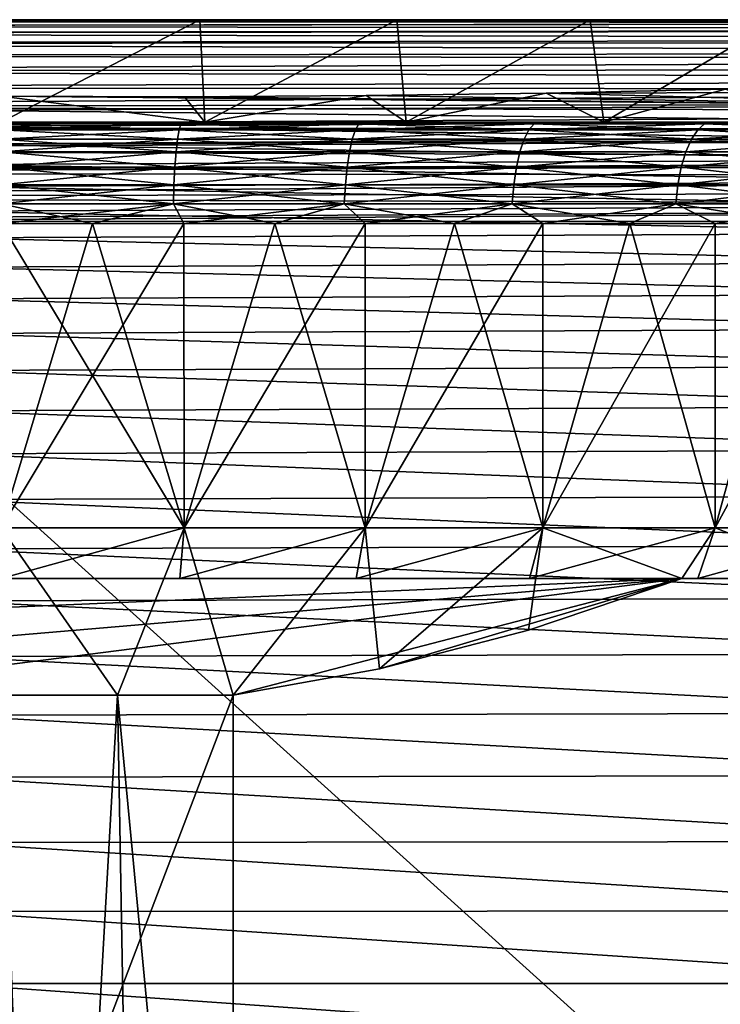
# Model space of a CAD drawing. Header units: metres. Extents: x -105 to 105, y -68 to 103.
# Tile 362 of 416: x 75.09 to 78.55, y 63.24 to 68.09. Entities that reach past the tile are written whole.
import ezdxf

# ---------------------------------------------------------------- set-up
doc = ezdxf.new("R2010")
doc.units = ezdxf.units.M
doc.layers.add('solid_FIT-BATH-150_SW0001_01', color=7, linetype='CONTINUOUS')

msp = doc.modelspace()

# ---------------------------------------------------------------- linework, layer by layer
at = {"layer": 'solid_FIT-BATH-150_SW0001_01'}
for points in [[(70.671501, 68.057892, 15.528041), (70.666397, 68.022217, 15.645208), (85.319717, 68.045807, 15.638653)], [(70.675117, 68.079781, 15.406105), (70.671501, 68.057892, 15.528041), (85.320686, 68.07682, 15.498596)], [(70.671501, 68.057892, 15.528041), (85.320587, 68.074562, 15.51323), (85.320686, 68.07682, 15.498596)], [(70.671501, 68.057892, 15.528041), (85.319717, 68.045807, 15.638653), (85.320587, 68.074562, 15.51323)], [(70.675117, 68.079781, 15.406105), (85.321663, 68.087395, 15.357442), (80.211182, 68.087791, 15.315731)], [(70.675117, 68.079781, 15.406105), (80.211182, 68.087791, 15.315731), (74.879456, 68.087708, 15.285516)], [(70.675117, 68.079781, 15.406105), (85.321175, 68.084572, 15.428606), (85.321663, 68.087395, 15.357442)], [(70.675117, 68.079781, 15.406105), (85.320686, 68.07682, 15.498596), (85.321175, 68.084572, 15.428606)], [(74.726639, 68.089211, 11.141304), (80.064636, 68.089691, 11.141002), (75, 68.089684, 9.846501)], [(74.726639, 68.089211, 11.141304), (80.064636, 68.08902, 12.492951), (80.064636, 68.089691, 11.141002)], [(74.726639, 68.089211, 11.141304), (74.726639, 68.088699, 12.482862), (80.064636, 68.08902, 12.492951)], [(74.726639, 68.088699, 12.482862), (80.064636, 68.088371, 13.878633), (80.064636, 68.08902, 12.492951)], [(74.726639, 68.088699, 12.482862), (74.726639, 68.088181, 13.858213), (80.064636, 68.088371, 13.878633)], [(74.726639, 68.088181, 13.858213), (80.211182, 68.087791, 15.315731), (80.064636, 68.088371, 13.878633)], [(74.726639, 68.088181, 13.858213), (74.879456, 68.087708, 15.285516), (80.211182, 68.087791, 15.315731)], [(80.064636, 68.090332, 9.822761), (75.979385, 68.089821, 9.800943), (75, 68.089684, 9.846501)], [(80.064636, 68.089691, 11.141002), (80.064636, 68.090332, 9.822761), (75, 68.089684, 9.846501)], [(75, 67.585892, 9.846501), (75, 68.089684, 9.846501), (75.979385, 68.089821, 9.800943)], [(76.004105, 67.585892, 9.798572), (75, 67.585892, 9.846501), (75.979385, 68.089821, 9.800943)], [(80.064636, 68.090332, 9.822761), (76.950813, 68.089996, 9.66457), (75.979385, 68.089821, 9.800943)], [(76.004105, 67.585892, 9.798572), (75.979385, 68.089821, 9.800943), (76.950813, 68.089996, 9.66457)], [(76.996437, 67.585892, 9.655801), (76.004105, 67.585892, 9.798572), (76.950813, 68.089996, 9.66457)], [(80.064636, 68.090332, 9.822761), (77.90448, 68.09021, 9.438813), (76.950813, 68.089996, 9.66457)], [(76.996437, 67.585892, 9.655801), (76.950813, 68.089996, 9.66457), (77.90448, 68.09021, 9.438813)], [(77.972084, 67.585892, 9.419199), (76.996437, 67.585892, 9.655801), (77.90448, 68.09021, 9.438813)], [(80.064636, 68.090332, 9.822761), (78.830086, 68.090462, 9.126708), (77.90448, 68.09021, 9.438813)], [(77.972084, 67.585892, 9.419199), (77.90448, 68.09021, 9.438813), (78.830086, 68.090462, 9.126708)], [(78.921547, 67.585892, 9.090539), (77.972084, 67.585892, 9.419199), (78.830086, 68.090462, 9.126708)], [(70.666397, 68.022217, 15.645208), (70.659782, 67.973373, 15.756063), (85.318802, 67.995827, 15.770751)], [(70.666397, 68.022217, 15.645208), (85.31955, 68.038025, 15.663496), (85.319717, 68.045807, 15.638653)], [(70.666397, 68.022217, 15.645208), (85.318802, 67.995827, 15.770751), (85.31955, 68.038025, 15.663496)], [(70.659782, 67.973373, 15.756063), (70.651619, 67.912003, 15.859058), (85.317947, 67.928429, 15.893207)], [(70.659782, 67.973373, 15.756063), (85.318558, 67.978638, 15.806093), (85.318802, 67.995827, 15.770751)], [(70.659782, 67.973373, 15.756063), (85.317947, 67.928429, 15.893207), (85.318558, 67.978638, 15.806093)], [(70.651619, 67.912003, 15.859058), (70.641884, 67.83873, 15.952656), (85.317627, 67.897537, 15.938315)], [(70.651619, 67.912003, 15.859058), (85.317627, 67.897537, 15.938315), (85.317947, 67.928429, 15.893207)], [(70.641884, 67.83873, 15.952656), (85.317169, 67.845161, 16.004456), (85.317627, 67.897537, 15.938315)], [(70.641884, 67.83873, 15.952656), (70.630684, 67.754456, 16.035627), (85.316795, 67.796745, 16.056736)], [(70.641884, 67.83873, 15.952656), (85.316795, 67.796745, 16.056736), (85.317169, 67.845161, 16.004456)], [(70.630684, 67.754456, 16.035627), (85.316467, 67.747307, 16.10321), (85.316795, 67.796745, 16.056736)], [(70.630684, 67.754456, 16.035627), (70.618355, 67.660538, 16.107283), (85.316467, 67.747307, 16.10321)], [(70.618355, 67.660538, 16.107283), (85.316078, 67.678894, 16.158224), (85.316467, 67.747307, 16.10321)], [(75, 67.712929, -11.253498), (80.064636, 67.665581, -11.374228), (74.726639, 67.644562, -11.930836)], [(75, 67.712929, -11.253498), (75.904823, 67.710991, -11.214625), (80.064636, 67.665581, -11.374228)], [(76.004097, 67.585892, -11.205568), (75.904823, 67.710991, -11.214625), (75, 67.712929, -11.253498)], [(75, 67.585892, -11.253498), (76.004097, 67.585892, -11.205568), (75, 67.712929, -11.253498)], [(75.904823, 67.710991, -11.214625), (76.799858, 67.716415, -11.098835), (80.064636, 67.665581, -11.374228)], [(76.004097, 67.585892, -11.205568), (76.799858, 67.716415, -11.098835), (75.904823, 67.710991, -11.214625)], [(76.004097, 67.585892, -11.205568), (76.996429, 67.585892, -11.062799), (76.799858, 67.716415, -11.098835)], [(76.799858, 67.716415, -11.098835), (77.687363, 67.72908, -10.905488), (80.064636, 67.665581, -11.374228)], [(76.996429, 67.585892, -11.062799), (77.687363, 67.72908, -10.905488), (76.799858, 67.716415, -11.098835)], [(76.996429, 67.585892, -11.062799), (77.972069, 67.585892, -10.8262), (77.687363, 67.72908, -10.905488)], [(77.687363, 67.72908, -10.905488), (78.571648, 67.748734, -10.630523), (80.064636, 67.735489, -10.678687)], [(77.972069, 67.585892, -10.8262), (78.571648, 67.748734, -10.630523), (77.687363, 67.72908, -10.905488)], [(77.687363, 67.72908, -10.905488), (80.064636, 67.735489, -10.678687), (80.064636, 67.665581, -11.374228)], [(77.972069, 67.585892, -10.8262), (78.921524, 67.585892, -10.497543), (78.571648, 67.748734, -10.630523)], [(70.618355, 67.660538, 16.107283), (85.315872, 67.636848, 16.187489), (85.316078, 67.678894, 16.158224)], [(80.064636, 67.665581, -11.374228), (80.064636, 67.586723, -12.035882), (74.726639, 67.644562, -11.930836)], [(70.618355, 67.660538, 16.107283), (70.60527, 67.558357, 16.166985), (85.315872, 67.636848, 16.187489)], [(70.60527, 67.558357, 16.166985), (85.315498, 67.547104, 16.240128), (85.315872, 67.636848, 16.187489)], [(80.064636, 67.586723, -12.035882), (74.726639, 67.564873, -12.582396), (74.726639, 67.644562, -11.930836)], [(80.064636, 67.586723, -12.035882), (80.064636, 67.49836, -12.664451), (74.726639, 67.564873, -12.582396)], [(80.064636, 67.49836, -12.664451), (74.726639, 67.475822, -13.200419), (74.726639, 67.564873, -12.582396)], [(75, 67.585892, 8.996502), (75, 67.585892, 9.846501), (76.004105, 67.585892, 9.798572)], [(75.918503, 67.585892, 8.953004), (75, 67.585892, 8.996502), (76.004105, 67.585892, 9.798572)], [(75.918465, 67.585892, -10.360005), (76.004097, 67.585892, -11.205568), (75, 67.585892, -11.253498)], [(75.918465, 67.585892, -10.360005), (75, 67.585892, -11.253498), (75, 67.585892, -10.403499)], [(75.886002, 67.576279, -10.264991), (75.918465, 67.585892, -10.360005), (75, 67.585892, -10.403499)], [(75.886002, 67.576279, -10.264991), (75, 67.585892, -10.403499), (75, 67.576279, -10.305953)], [(75, 67.576279, 8.898956), (75, 67.585892, 8.996502), (75.918503, 67.585892, 8.953004)], [(75.886002, 67.576279, 8.857994), (75, 67.576279, 8.898956), (75.918503, 67.585892, 8.953004)], [(75.877342, 67.547791, -10.171504), (75, 67.576279, -10.305953), (75, 67.547791, -10.212066)], [(75.877342, 67.547791, -10.171504), (75.886002, 67.576279, -10.264991), (75, 67.576279, -10.305953)], [(75.886002, 67.576279, 8.857994), (75, 67.547791, 8.805069), (75, 67.576279, 8.898956)], [(75.877342, 67.547791, 8.764507), (75, 67.547791, 8.805069), (75.886002, 67.576279, 8.857994)], [(75.877342, 67.547791, 8.764507), (75.886002, 67.576279, 8.857994), (76.76445, 67.576279, 8.735456)], [(76.747192, 67.547791, 8.643167), (75.877342, 67.547791, 8.764507), (76.76445, 67.576279, 8.735456)], [(75.877342, 67.547791, -10.171504), (76.747192, 67.547791, -10.050164), (75.886002, 67.576279, -10.264991)], [(76.76445, 67.576279, 8.735456), (75.886002, 67.576279, 8.857994), (75.918503, 67.585892, 8.953004)], [(75.886002, 67.576279, -10.264991), (76.76445, 67.576279, -10.142453), (75.918465, 67.585892, -10.360005)], [(76.747192, 67.547791, -10.050164), (76.76445, 67.576279, -10.142453), (75.886002, 67.576279, -10.264991)], [(75.918465, 67.585892, -10.360005), (76.829643, 67.585892, -10.229212), (76.004097, 67.585892, -11.205568)], [(76.76445, 67.576279, -10.142453), (76.829643, 67.585892, -10.229212), (75.918465, 67.585892, -10.360005)], [(76.829704, 67.585892, 8.822204), (75.918503, 67.585892, 8.953004), (76.004105, 67.585892, 9.798572)], [(76.76445, 67.576279, 8.735456), (75.918503, 67.585892, 8.953004), (76.829704, 67.585892, 8.822204)], [(76.829643, 67.585892, -10.229212), (76.996429, 67.585892, -11.062799), (76.004097, 67.585892, -11.205568)], [(76.829704, 67.585892, 8.822204), (76.004105, 67.585892, 9.798572), (76.996437, 67.585892, 9.655801)], [(76.747192, 67.547791, 8.643167), (76.76445, 67.576279, 8.735456), (77.627838, 67.576279, 8.532389)], [(77.602142, 67.547791, 8.442086), (76.747192, 67.547791, 8.643167), (77.627838, 67.576279, 8.532389)], [(76.747192, 67.547791, -10.050164), (77.602142, 67.547791, -9.849083), (76.76445, 67.576279, -10.142453)], [(77.627838, 67.576279, 8.532389), (76.76445, 67.576279, 8.735456), (76.829704, 67.585892, 8.822204)], [(76.76445, 67.576279, -10.142453), (77.627838, 67.576279, -9.939385), (76.829643, 67.585892, -10.229212)], [(77.602142, 67.547791, -9.849083), (77.627838, 67.576279, -9.939385), (76.76445, 67.576279, -10.142453)], [(76.829643, 67.585892, -10.229212), (77.727715, 67.585892, -10.012066), (76.996429, 67.585892, -11.062799)], [(77.627838, 67.576279, -9.939385), (77.727715, 67.585892, -10.012066), (76.829643, 67.585892, -10.229212)], [(77.727783, 67.585892, 8.605049), (76.829704, 67.585892, 8.822204), (76.996437, 67.585892, 9.655801)], [(77.627838, 67.576279, 8.532389), (76.829704, 67.585892, 8.822204), (77.727783, 67.585892, 8.605049)], [(77.727715, 67.585892, -10.012066), (77.972069, 67.585892, -10.8262), (76.996429, 67.585892, -11.062799)], [(77.727783, 67.585892, 8.605049), (76.996437, 67.585892, 9.655801), (77.972084, 67.585892, 9.419199)], [(77.602142, 67.547791, 8.442086), (77.627838, 67.576279, 8.532389), (78.468803, 67.576279, 8.250525)], [(78.434891, 67.547791, 8.162977), (77.602142, 67.547791, 8.442086), (78.468803, 67.576279, 8.250525)], [(77.602142, 67.547791, -9.849083), (78.434891, 67.547791, -9.569974), (77.627838, 67.576279, -9.939385)], [(78.468803, 67.576279, 8.250525), (77.627838, 67.576279, 8.532389), (77.727783, 67.585892, 8.605049)], [(77.627838, 67.576279, -9.939385), (78.468803, 67.576279, -9.657521), (77.727715, 67.585892, -10.012066)], [(78.434891, 67.547791, -9.569974), (78.468803, 67.576279, -9.657521), (77.627838, 67.576279, -9.939385)], [(77.727715, 67.585892, -10.012066), (78.601089, 67.585892, -9.710246), (77.972069, 67.585892, -10.8262)], [(78.468803, 67.576279, -9.657521), (78.601089, 67.585892, -9.710246), (77.727715, 67.585892, -10.012066)], [(78.601151, 67.585892, 8.303225), (77.727783, 67.585892, 8.605049), (77.972084, 67.585892, 9.419199)], [(78.468803, 67.576279, 8.250525), (77.727783, 67.585892, 8.605049), (78.601151, 67.585892, 8.303225)], [(78.601089, 67.585892, -9.710246), (78.921524, 67.585892, -10.497543), (77.972069, 67.585892, -10.8262)], [(78.601151, 67.585892, 8.303225), (77.972084, 67.585892, 9.419199), (78.921547, 67.585892, 9.090539)], [(78.434891, 67.547791, 8.162977), (78.468803, 67.576279, 8.250525), (79.280182, 67.576279, 7.892267)], [(79.238335, 67.547791, 7.808222), (78.434891, 67.547791, 8.162977), (79.280182, 67.576279, 7.892267)], [(78.434891, 67.547791, -9.569974), (79.238335, 67.547791, -9.215219), (78.468803, 67.576279, -9.657521)], [(79.280182, 67.576279, 7.892267), (78.468803, 67.576279, 8.250525), (78.601151, 67.585892, 8.303225)], [(78.468803, 67.576279, -9.657521), (79.280182, 67.576279, -9.299263), (78.601089, 67.585892, -9.710246)], [(79.238335, 67.547791, -9.215219), (79.280182, 67.576279, -9.299263), (78.468803, 67.576279, -9.657521)], [(70.60527, 67.558357, 16.166985), (70.591782, 67.44931, 16.214102), (85.315498, 67.547104, 16.240128)], [(70.591782, 67.44931, 16.214102), (85.315384, 67.515045, 16.256031), (85.315498, 67.547104, 16.240128)], [(75.869354, 67.501511, -10.085358), (75, 67.547791, -10.212066), (75, 67.501511, -10.12555)], [(75.869354, 67.501511, -10.085358), (75.877342, 67.547791, -10.171504), (75, 67.547791, -10.212066)], [(75.877342, 67.547791, 8.764507), (75, 67.501511, 8.718554), (75, 67.547791, 8.805069)], [(75.869354, 67.501511, 8.678361), (75, 67.501511, 8.718554), (75.877342, 67.547791, 8.764507)], [(75.869354, 67.501511, 8.678361), (75.877342, 67.547791, 8.764507), (76.747192, 67.547791, 8.643167)], [(76.7313, 67.501511, 8.558125), (75.869354, 67.501511, 8.678361), (76.747192, 67.547791, 8.643167)], [(75.869354, 67.501511, -10.085358), (76.7313, 67.501511, -9.965121), (75.877342, 67.547791, -10.171504)], [(76.7313, 67.501511, -9.965121), (76.747192, 67.547791, -10.050164), (75.877342, 67.547791, -10.171504)], [(76.7313, 67.501511, 8.558125), (76.747192, 67.547791, 8.643167), (77.602142, 67.547791, 8.442086)], [(77.578468, 67.501511, 8.358872), (76.7313, 67.501511, 8.558125), (77.602142, 67.547791, 8.442086)], [(76.7313, 67.501511, -9.965121), (77.578468, 67.501511, -9.765869), (76.747192, 67.547791, -10.050164)], [(77.578468, 67.501511, -9.765869), (77.602142, 67.547791, -9.849083), (76.747192, 67.547791, -10.050164)], [(77.578468, 67.501511, 8.358872), (77.602142, 67.547791, 8.442086), (78.434891, 67.547791, 8.162977)], [(78.403641, 67.501511, 8.082303), (77.578468, 67.501511, 8.358872), (78.434891, 67.547791, 8.162977)], [(77.578468, 67.501511, -9.765869), (78.403641, 67.501511, -9.4893), (77.602142, 67.547791, -9.849083)], [(78.403641, 67.501511, -9.4893), (78.434891, 67.547791, -9.569974), (77.602142, 67.547791, -9.849083)], [(78.403641, 67.501511, 8.082303), (78.434891, 67.547791, 8.162977), (79.238335, 67.547791, 7.808222)], [(79.199768, 67.501511, 7.730776), (78.403641, 67.501511, 8.082303), (79.238335, 67.547791, 7.808222)], [(78.403641, 67.501511, -9.4893), (79.199768, 67.501511, -9.137774), (78.434891, 67.547791, -9.569974)], [(79.199768, 67.501511, -9.137774), (79.238335, 67.547791, -9.215219), (78.434891, 67.547791, -9.569974)], [(70.591782, 67.44931, 16.214102), (85.315063, 67.404747, 16.300436), (85.315384, 67.515045, 16.256031)], [(80.064636, 67.49836, -12.664451), (80.064636, 67.399933, -13.260745), (74.726639, 67.475822, -13.200419)], [(80.064636, 67.399933, -13.260745), (74.726639, 67.376854, -13.785782), (74.726639, 67.475822, -13.200419)], [(75.862366, 67.439232, -10.009868), (75, 67.501511, -10.12555), (75, 67.439232, -10.049737)], [(75.862366, 67.439232, -10.009868), (75.869354, 67.501511, -10.085358), (75, 67.501511, -10.12555)], [(75.869354, 67.501511, 8.678361), (75, 67.439232, 8.64274), (75, 67.501511, 8.718554)], [(75.862366, 67.439232, 8.602871), (75, 67.439232, 8.64274), (75.869354, 67.501511, 8.678361)], [(75.862366, 67.439232, 8.602871), (75.869354, 67.501511, 8.678361), (76.7313, 67.501511, 8.558125)], [(76.717369, 67.439232, 8.483603), (75.862366, 67.439232, 8.602871), (76.7313, 67.501511, 8.558125)], [(75.862366, 67.439232, -10.009868), (76.717369, 67.439232, -9.890599), (75.869354, 67.501511, -10.085358)], [(76.717369, 67.439232, -9.890599), (76.7313, 67.501511, -9.965121), (75.869354, 67.501511, -10.085358)], [(76.717369, 67.439232, 8.483603), (76.7313, 67.501511, 8.558125), (77.578468, 67.501511, 8.358872)], [(77.557716, 67.439232, 8.285954), (76.717369, 67.439232, 8.483603), (77.578468, 67.501511, 8.358872)], [(76.717369, 67.439232, -9.890599), (77.557716, 67.439232, -9.69295), (76.7313, 67.501511, -9.965121)], [(77.557716, 67.439232, -9.69295), (77.578468, 67.501511, -9.765869), (76.7313, 67.501511, -9.965121)], [(77.557716, 67.439232, 8.285954), (77.578468, 67.501511, 8.358872), (78.403641, 67.501511, 8.082303)], [(78.376251, 67.439232, 8.011609), (77.557716, 67.439232, 8.285954), (78.403641, 67.501511, 8.082303)], [(77.557716, 67.439232, -9.69295), (78.376251, 67.439232, -9.418606), (77.578468, 67.501511, -9.765869)], [(78.376251, 67.439232, -9.418606), (78.403641, 67.501511, -9.4893), (77.578468, 67.501511, -9.765869)], [(78.376251, 67.439232, 8.011609), (78.403641, 67.501511, 8.082303), (79.199768, 67.501511, 7.730776)], [(79.165977, 67.439232, 7.662911), (78.376251, 67.439232, 8.011609), (79.199768, 67.501511, 7.730776)], [(78.376251, 67.439232, -9.418606), (79.165977, 67.439232, -9.069908), (78.403641, 67.501511, -9.4893)], [(79.165977, 67.439232, -9.069908), (79.199768, 67.501511, -9.137774), (78.403641, 67.501511, -9.4893)], [(70.591782, 67.44931, 16.214102), (70.578262, 67.334785, 16.247992), (85.315063, 67.404747, 16.300436)], [(75.856621, 67.36335, -9.947942), (75, 67.439232, -10.049737), (75, 67.36335, -9.987546)], [(75.856621, 67.36335, -9.947942), (75.862366, 67.439232, -10.009868), (75, 67.439232, -10.049737)], [(75.862366, 67.439232, 8.602871), (75, 67.36335, 8.580549), (75, 67.439232, 8.64274)], [(75.856621, 67.36335, 8.540945), (75, 67.36335, 8.580549), (75.862366, 67.439232, 8.602871)], [(75.856621, 67.36335, 8.540945), (75.862366, 67.439232, 8.602871), (76.717369, 67.439232, 8.483603)], [(76.70594, 67.36335, 8.42247), (75.856621, 67.36335, 8.540945), (76.717369, 67.439232, 8.483603)], [(75.856621, 67.36335, -9.947942), (76.70594, 67.36335, -9.829467), (75.862366, 67.439232, -10.009868)], [(76.70594, 67.36335, -9.829467), (76.717369, 67.439232, -9.890599), (75.862366, 67.439232, -10.009868)], [(76.70594, 67.36335, 8.42247), (76.717369, 67.439232, 8.483603), (77.557716, 67.439232, 8.285954)], [(77.540703, 67.36335, 8.226136), (76.70594, 67.36335, 8.42247), (77.557716, 67.439232, 8.285954)], [(76.70594, 67.36335, -9.829467), (77.540703, 67.36335, -9.633133), (76.717369, 67.439232, -9.890599)], [(77.540703, 67.36335, -9.633133), (77.557716, 67.439232, -9.69295), (76.717369, 67.439232, -9.890599)], [(77.540703, 67.36335, 8.226136), (77.557716, 67.439232, 8.285954), (78.376251, 67.439232, 8.011609)], [(78.353783, 67.36335, 7.953618), (77.540703, 67.36335, 8.226136), (78.376251, 67.439232, 8.011609)], [(77.540703, 67.36335, -9.633133), (78.353783, 67.36335, -9.360615), (77.557716, 67.439232, -9.69295)], [(78.353783, 67.36335, -9.360615), (78.376251, 67.439232, -9.418606), (77.557716, 67.439232, -9.69295)], [(78.353783, 67.36335, 7.953618), (78.376251, 67.439232, 8.011609), (79.165977, 67.439232, 7.662911)], [(79.138252, 67.36335, 7.60724), (78.353783, 67.36335, 7.953618), (79.165977, 67.439232, 7.662911)], [(78.353783, 67.36335, -9.360615), (79.138252, 67.36335, -9.014236), (78.376251, 67.439232, -9.418606)], [(79.138252, 67.36335, -9.014236), (79.165977, 67.439232, -9.069908), (78.376251, 67.439232, -9.418606)], [(70.578262, 67.334785, 16.247992), (85.31501, 67.383461, 16.307293), (85.315063, 67.404747, 16.300436)], [(70.578262, 67.334785, 16.247992), (85.31488, 67.319542, 16.324774), (85.31501, 67.383461, 16.307293)], [(80.064636, 67.399933, -13.260745), (80.064636, 67.290863, -13.825574), (74.726639, 67.376854, -13.785782)], [(80.064636, 67.290863, -13.825574), (74.726639, 67.267426, -14.339358), (74.726639, 67.376854, -13.785782)], [(70.578262, 67.334785, 16.247992), (70.565071, 67.216179, 16.268023), (85.31488, 67.319542, 16.324774)], [(75.852364, 67.276779, -9.901964), (75, 67.36335, -9.987546), (75, 67.276779, -9.941371)], [(75.852364, 67.276779, -9.901964), (75.856621, 67.36335, -9.947942), (75, 67.36335, -9.987546)], [(75.856621, 67.36335, 8.540945), (75, 67.276779, 8.534374), (75, 67.36335, 8.580549)], [(75.852364, 67.276779, 8.494967), (75, 67.276779, 8.534374), (75.856621, 67.36335, 8.540945)], [(75.852364, 67.276779, 8.494967), (75.856621, 67.36335, 8.540945), (76.70594, 67.36335, 8.42247)], [(76.697456, 67.276779, 8.377082), (75.852364, 67.276779, 8.494967), (76.70594, 67.36335, 8.42247)], [(75.852364, 67.276779, -9.901964), (76.697456, 67.276779, -9.784079), (75.856621, 67.36335, -9.947942)], [(76.697456, 67.276779, -9.784079), (76.70594, 67.36335, -9.829467), (75.856621, 67.36335, -9.947942)], [(76.697456, 67.276779, 8.377082), (76.70594, 67.36335, 8.42247), (77.540703, 67.36335, 8.226136)], [(77.528061, 67.276779, 8.181725), (76.697456, 67.276779, 8.377082), (77.540703, 67.36335, 8.226136)], [(76.697456, 67.276779, -9.784079), (77.528061, 67.276779, -9.588721), (76.70594, 67.36335, -9.829467)], [(77.528061, 67.276779, -9.588721), (77.540703, 67.36335, -9.633133), (76.70594, 67.36335, -9.829467)], [(77.528061, 67.276779, 8.181725), (77.540703, 67.36335, 8.226136), (78.353783, 67.36335, 7.953618)], [(78.337105, 67.276779, 7.910561), (77.528061, 67.276779, 8.181725), (78.353783, 67.36335, 7.953618)], [(77.528061, 67.276779, -9.588721), (78.337105, 67.276779, -9.317558), (77.540703, 67.36335, -9.633133)], [(78.337105, 67.276779, -9.317558), (78.353783, 67.36335, -9.360615), (77.540703, 67.36335, -9.633133)], [(78.337105, 67.276779, 7.910561), (78.353783, 67.36335, 7.953618), (79.138252, 67.36335, 7.60724)], [(79.117676, 67.276779, 7.565906), (78.337105, 67.276779, 7.910561), (79.138252, 67.36335, 7.60724)], [(78.337105, 67.276779, -9.317558), (79.117676, 67.276779, -8.972903), (78.353783, 67.36335, -9.360615)], [(79.117676, 67.276779, -8.972903), (79.138252, 67.36335, -9.014236), (78.353783, 67.36335, -9.360615)], [(70.565071, 67.216179, 16.268023), (85.314766, 67.24366, 16.339739), (85.31488, 67.319542, 16.324774)], [(80.064636, 67.290863, -13.825574), (80.064636, 67.170609, -14.359747), (74.726639, 67.267426, -14.339358)], [(75.849747, 67.182854, -9.873705), (75, 67.276779, -9.941371), (75, 67.182854, -9.912992)], [(75.849747, 67.182854, -9.873705), (75.852364, 67.276779, -9.901964), (75, 67.276779, -9.941371)], [(75.852364, 67.276779, 8.494967), (75, 67.182854, 8.505995), (75, 67.276779, 8.534374)], [(75.849747, 67.182854, 8.466708), (75, 67.182854, 8.505995), (75.852364, 67.276779, 8.494967)], [(75.849747, 67.182854, 8.466708), (75.852364, 67.276779, 8.494967), (76.697456, 67.276779, 8.377082)], [(76.692238, 67.182854, 8.349185), (75.849747, 67.182854, 8.466708), (76.697456, 67.276779, 8.377082)], [(75.849747, 67.182854, -9.873705), (76.692238, 67.182854, -9.756182), (75.852364, 67.276779, -9.901964)], [(76.692238, 67.182854, -9.756182), (76.697456, 67.276779, -9.784079), (75.852364, 67.276779, -9.901964)], [(76.692238, 67.182854, 8.349185), (76.697456, 67.276779, 8.377082), (77.528061, 67.276779, 8.181725)], [(77.520294, 67.182854, 8.154428), (76.692238, 67.182854, 8.349185), (77.528061, 67.276779, 8.181725)], [(76.692238, 67.182854, -9.756182), (77.520294, 67.182854, -9.561424), (76.697456, 67.276779, -9.784079)], [(77.520294, 67.182854, -9.561424), (77.528061, 67.276779, -9.588721), (76.697456, 67.276779, -9.784079)], [(77.520294, 67.182854, 8.154428), (77.528061, 67.276779, 8.181725), (78.337105, 67.276779, 7.910561)], [(78.326851, 67.182854, 7.884098), (77.520294, 67.182854, 8.154428), (78.337105, 67.276779, 7.910561)], [(77.520294, 67.182854, -9.561424), (78.326851, 67.182854, -9.291095), (77.528061, 67.276779, -9.588721)], [(78.326851, 67.182854, -9.291095), (78.337105, 67.276779, -9.317558), (77.528061, 67.276779, -9.588721)], [(78.326851, 67.182854, 7.884098), (78.337105, 67.276779, 7.910561), (79.117676, 67.276779, 7.565906)], [(79.105026, 67.182854, 7.540502), (78.326851, 67.182854, 7.884098), (79.117676, 67.276779, 7.565906)], [(78.326851, 67.182854, -9.291095), (79.105026, 67.182854, -8.947498), (78.337105, 67.276779, -9.317558)], [(79.105026, 67.182854, -8.947498), (79.117676, 67.276779, -8.972903), (78.337105, 67.276779, -9.317558)], [(70.565071, 67.216179, 16.268023), (85.314697, 67.171677, 16.348396), (85.314766, 67.24366, 16.339739)], [(80.064636, 67.170609, -14.359747), (74.726639, 67.14698, -14.862023), (74.726639, 67.267426, -14.339358)], [(70.565071, 67.216179, 16.268023), (70.567719, 67.095253, 16.273623), (85.314697, 67.171677, 16.348396)], [(75.451424, 67.085892, -9.892417), (75, 67.182854, -9.912992), (75, 67.085892, -9.903499)], [(75.451424, 67.085892, -9.892417), (75.849747, 67.182854, -9.873705), (75, 67.182854, -9.912992)], [(75.849747, 67.182854, 8.466708), (75, 67.085892, 8.496502), (75, 67.182854, 8.505995)], [(75.451424, 67.085892, 8.48542), (75, 67.085892, 8.496502), (75.849747, 67.182854, 8.466708)], [(75.901756, 67.085892, 8.452201), (75.451424, 67.085892, 8.48542), (75.849747, 67.182854, 8.466708)], [(75.451424, 67.085892, -9.892417), (75.901756, 67.085892, -9.859198), (75.849747, 67.182854, -9.873705)], [(75.901756, 67.085892, 8.452201), (75.849747, 67.182854, 8.466708), (76.692238, 67.182854, 8.349185)], [(76.349922, 67.085892, -9.803923), (76.692238, 67.182854, -9.756182), (75.849747, 67.182854, -9.873705)], [(75.901756, 67.085892, -9.859198), (76.349922, 67.085892, -9.803923), (75.849747, 67.182854, -9.873705)], [(76.349922, 67.085892, 8.396926), (75.901756, 67.085892, 8.452201), (76.692238, 67.182854, 8.349185)], [(76.79483, 67.085892, 8.319726), (76.349922, 67.085892, 8.396926), (76.692238, 67.182854, 8.349185)], [(76.349922, 67.085892, -9.803923), (76.79483, 67.085892, -9.726723), (76.692238, 67.182854, -9.756182)], [(76.79483, 67.085892, 8.319726), (76.692238, 67.182854, 8.349185), (77.520294, 67.182854, 8.154428)], [(77.23542, 67.085892, -9.627786), (77.520294, 67.182854, -9.561424), (76.692238, 67.182854, -9.756182)], [(76.79483, 67.085892, -9.726723), (77.23542, 67.085892, -9.627786), (76.692238, 67.182854, -9.756182)], [(77.23542, 67.085892, 8.220789), (76.79483, 67.085892, 8.319726), (77.520294, 67.182854, 8.154428)], [(77.670616, 67.085892, 8.100352), (77.23542, 67.085892, 8.220789), (77.520294, 67.182854, 8.154428)], [(77.23542, 67.085892, -9.627786), (77.670616, 67.085892, -9.507349), (77.520294, 67.182854, -9.561424)], [(77.670616, 67.085892, 8.100352), (77.520294, 67.182854, 8.154428), (78.326851, 67.182854, 7.884098)], [(78.099388, 67.085892, -9.365704), (78.326851, 67.182854, -9.291095), (77.520294, 67.182854, -9.561424)], [(77.670616, 67.085892, -9.507349), (78.099388, 67.085892, -9.365704), (77.520294, 67.182854, -9.561424)], [(78.099388, 67.085892, 7.958707), (77.670616, 67.085892, 8.100352), (78.326851, 67.182854, 7.884098)], [(78.520691, 67.085892, 7.796193), (78.099388, 67.085892, 7.958707), (78.326851, 67.182854, 7.884098)], [(78.099388, 67.085892, -9.365704), (78.520691, 67.085892, -9.20319), (78.326851, 67.182854, -9.291095)], [(78.520691, 67.085892, 7.796193), (78.326851, 67.182854, 7.884098), (79.105026, 67.182854, 7.540502)], [(78.93351, 67.085892, -9.0202), (79.105026, 67.182854, -8.947498), (78.326851, 67.182854, -9.291095)], [(78.520691, 67.085892, -9.20319), (78.93351, 67.085892, -9.0202), (78.326851, 67.182854, -9.291095)], [(78.93351, 67.085892, 7.613203), (78.520691, 67.085892, 7.796193), (79.105026, 67.182854, 7.540502)], [(85.314697, 67.171677, 16.348396), (70.567719, 67.095253, 16.273623), (73.508179, 67.096024, 16.286926)], [(85.314697, 67.171677, 16.348396), (73.508179, 67.096024, 16.286926), (79.231544, 67.097557, 16.316015)], [(80.064636, 67.170609, -14.359747), (80.064636, 67.038597, -14.864074), (74.726639, 67.14698, -14.862023)], [(80.064636, 67.038597, -14.864074), (74.726639, 67.014969, -15.354652), (74.726639, 67.14698, -14.862023)], [(73.508179, 67.096024, 16.286926), (72.177422, 61.430561, 16.3223), (79.797249, 61.421703, 16.370808)], [(79.231544, 67.097557, 16.316015), (73.508179, 67.096024, 16.286926), (79.797249, 61.421703, 16.370808)], [(75.901794, 65.585892, -9.859195), (75.451424, 67.085892, -9.892417), (75, 67.085892, -9.903499)], [(75, 65.585892, -9.903499), (75.901794, 65.585892, -9.859195), (75, 67.085892, -9.903499)], [(75, 65.585892, 8.496502), (75, 67.085892, 8.496502), (75.451424, 67.085892, 8.48542)], [(75, 65.585892, 8.496502), (75.451424, 67.085892, 8.48542), (75.901756, 67.085892, 8.452201)], [(75.901794, 65.585892, 8.452198), (75, 65.585892, 8.496502), (75.901756, 67.085892, 8.452201)], [(75.901794, 65.585892, -9.859195), (75.901756, 67.085892, -9.859198), (75.451424, 67.085892, -9.892417)], [(75.901794, 65.585892, 8.452198), (75.901756, 67.085892, 8.452201), (76.349922, 67.085892, 8.396926)], [(75.901794, 65.585892, -9.859195), (76.349922, 67.085892, -9.803923), (75.901756, 67.085892, -9.859198)], [(75.901794, 65.585892, 8.452198), (76.349922, 67.085892, 8.396926), (76.79483, 67.085892, 8.319726)], [(76.794899, 65.585892, 8.319714), (75.901794, 65.585892, 8.452198), (76.79483, 67.085892, 8.319726)], [(75.901794, 65.585892, -9.859195), (76.794899, 65.585892, -9.72671), (76.349922, 67.085892, -9.803923)], [(76.794899, 65.585892, -9.72671), (76.79483, 67.085892, -9.726723), (76.349922, 67.085892, -9.803923)], [(76.794899, 65.585892, 8.319714), (76.79483, 67.085892, 8.319726), (77.23542, 67.085892, 8.220789)], [(76.794899, 65.585892, -9.72671), (77.23542, 67.085892, -9.627786), (76.79483, 67.085892, -9.726723)], [(76.794899, 65.585892, 8.319714), (77.23542, 67.085892, 8.220789), (77.670616, 67.085892, 8.100352)], [(77.6707, 65.585892, 8.100327), (76.794899, 65.585892, 8.319714), (77.670616, 67.085892, 8.100352)], [(76.794899, 65.585892, -9.72671), (77.6707, 65.585892, -9.507323), (77.23542, 67.085892, -9.627786)], [(77.6707, 65.585892, -9.507323), (77.670616, 67.085892, -9.507349), (77.23542, 67.085892, -9.627786)], [(77.6707, 65.585892, 8.100327), (77.670616, 67.085892, 8.100352), (78.099388, 67.085892, 7.958707)], [(77.6707, 65.585892, -9.507323), (78.099388, 67.085892, -9.365704), (77.670616, 67.085892, -9.507349)], [(77.6707, 65.585892, 8.100327), (78.099388, 67.085892, 7.958707), (78.520691, 67.085892, 7.796193)], [(78.520782, 65.585892, 7.796153), (77.6707, 65.585892, 8.100327), (78.520691, 67.085892, 7.796193)], [(77.6707, 65.585892, -9.507323), (78.520782, 65.585892, -9.20315), (78.099388, 67.085892, -9.365704)], [(78.520782, 65.585892, -9.20315), (78.520691, 67.085892, -9.20319), (78.099388, 67.085892, -9.365704)], [(78.520782, 65.585892, 7.796153), (78.520691, 67.085892, 7.796193), (78.93351, 67.085892, 7.613203)], [(78.520782, 65.585892, -9.20315), (78.93351, 67.085892, -9.0202), (78.520691, 67.085892, -9.20319)], [(78.520782, 65.585892, 7.796153), (78.93351, 67.085892, 7.613203), (79.336853, 67.085892, 7.410177)], [(79.336952, 65.585892, 7.410122), (78.520782, 65.585892, 7.796153), (79.336853, 67.085892, 7.410177)], [(78.520782, 65.585892, -9.20315), (79.336952, 65.585892, -8.81712), (78.93351, 67.085892, -9.0202)], [(80.064636, 67.038597, -14.864074), (80.064636, 66.894279, -15.339363), (74.726639, 67.014969, -15.354652)], [(80.064636, 66.894279, -15.339363), (74.726639, 66.87085, -15.81812), (74.726639, 67.014969, -15.354652)], [(80.064636, 66.894279, -15.339363), (80.064636, 66.737076, -15.786426), (74.726639, 66.87085, -15.81812)], [(80.064636, 66.737076, -15.786426), (74.726639, 66.714058, -16.253302), (74.726639, 66.87085, -15.81812)], [(80.064636, 66.737076, -15.786426), (80.064636, 66.566467, -16.206081), (74.726639, 66.714058, -16.253302)], [(80.064636, 66.566467, -16.206081), (74.726639, 66.544083, -16.661089), (74.726639, 66.714058, -16.253302)], [(80.064636, 66.566467, -16.206081), (80.064636, 66.382027, -16.599207), (74.726639, 66.544083, -16.661089)], [(80.064636, 66.382027, -16.599207), (74.726639, 66.360527, -17.042408), (74.726639, 66.544083, -16.661089)], [(80.064636, 66.382027, -16.599207), (80.064636, 66.183388, -16.9667), (74.726639, 66.360527, -17.042408)], [(80.064636, 66.183388, -16.9667), (74.726639, 66.162994, -17.398201), (74.726639, 66.360527, -17.042408)], [(80.064636, 66.183388, -16.9667), (80.064636, 65.970184, -17.309454), (74.726639, 66.162994, -17.398201)], [(80.064636, 65.970184, -17.309454), (74.726639, 65.951096, -17.729404), (74.726639, 66.162994, -17.398201)], [(80.064636, 65.970184, -17.309454), (80.064636, 65.742043, -17.628366), (74.726639, 65.951096, -17.729404)], [(80.064636, 65.742043, -17.628366), (74.726639, 65.724449, -18.036955), (74.726639, 65.951096, -17.729404)], [(80.064636, 65.742043, -17.628366), (80.064636, 65.498581, -17.924332), (74.726639, 65.724449, -18.036955)], [(80.064636, 65.498581, -17.924332), (74.726639, 65.482658, -18.321793), (74.726639, 65.724449, -18.036955)], [(75, 65.33548, 8.246094), (75, 65.585892, 8.496502), (75.901794, 65.585892, 8.452198)], [(75.880959, 65.33548, 8.202599), (75, 65.33548, 8.246094), (75.901794, 65.585892, 8.452198)], [(75.573334, 64.760887, -9.05885), (75.901794, 65.585892, -9.859195), (75, 65.585892, -9.903499)], [(75.573334, 64.760887, -9.05885), (75, 65.585892, -9.903499), (75, 64.760887, -9.078499)], [(75.573334, 64.760887, -9.05885), (76.143974, 64.760887, -9), (75.901794, 65.585892, -9.859195)], [(75.880959, 65.33548, 8.202599), (75.901794, 65.585892, 8.452198), (76.794899, 65.585892, 8.319714)], [(75.880959, 65.33548, 8.202599), (76.794899, 65.585892, 8.319714), (76.751167, 65.33548, 8.073023)], [(76.143974, 64.760887, -9), (76.794899, 65.585892, -9.72671), (75.901794, 65.585892, -9.859195)], [(76.143974, 64.760887, -9), (76.866173, 64.889687, -9), (76.794899, 65.585892, -9.72671)], [(76.751167, 65.33548, 8.073023), (76.794899, 65.585892, 8.319714), (77.6707, 65.585892, 8.100327)], [(76.751167, 65.33548, 8.073023), (77.6707, 65.585892, 8.100327), (77.605362, 65.33548, 7.858451)], [(76.866173, 64.889687, -9), (77.6707, 65.585892, -9.507323), (76.794899, 65.585892, -9.72671)], [(76.866173, 64.889687, -9), (77.60067, 65.080452, -9), (77.6707, 65.585892, -9.507323)], [(77.60067, 65.080452, -9), (78.356079, 65.33548, -9), (77.6707, 65.585892, -9.507323)], [(77.605362, 65.33548, 7.858451), (77.6707, 65.585892, 8.100327), (78.520782, 65.585892, 7.796153)], [(77.605362, 65.33548, 7.858451), (78.520782, 65.585892, 7.796153), (78.435104, 65.33548, 7.560577)], [(78.356079, 65.33548, -9), (78.520782, 65.585892, -9.20315), (77.6707, 65.585892, -9.507323)], [(79.156425, 65.33548, -8.629327), (78.520782, 65.585892, -9.20315), (78.356079, 65.33548, -9)], [(78.435104, 65.33548, 7.560577), (78.520782, 65.585892, 7.796153), (79.336952, 65.585892, 7.410122)], [(78.435104, 65.33548, 7.560577), (79.336952, 65.585892, 7.410122), (79.230682, 65.33548, 7.182896)], [(79.156425, 65.33548, -8.629327), (79.336952, 65.585892, -8.81712), (78.520782, 65.585892, -9.20315)], [(80.064636, 65.498581, -17.924332), (80.064636, 65.239441, -18.198246), (74.726639, 65.482658, -18.321793)], [(80.064636, 65.239441, -18.198246), (74.726639, 65.225334, -18.584854), (74.726639, 65.482658, -18.321793)], [(75.880959, 65.33548, 8.202599), (71.643921, 65.33548, -9), (75, 65.33548, 8.246094)], [(78.356079, 65.33548, -9), (72.397697, 65.08094, -9), (71.643921, 65.33548, -9)], [(77.605362, 65.33548, 7.858451), (78.356079, 65.33548, -9), (71.643921, 65.33548, -9)], [(76.751167, 65.33548, 8.073023), (77.605362, 65.33548, 7.858451), (71.643921, 65.33548, -9)], [(75.880959, 65.33548, 8.202599), (76.751167, 65.33548, 8.073023), (71.643921, 65.33548, -9)], [(78.356079, 65.33548, -9), (73.132362, 64.890007, -9), (72.397697, 65.08094, -9)], [(78.356079, 65.33548, -9), (73.856026, 64.760887, -9), (73.132362, 64.890007, -9)], [(76.143974, 64.760887, -9), (73.856026, 64.760887, -9), (78.356079, 65.33548, -9)], [(76.143974, 64.760887, -9), (78.356079, 65.33548, -9), (76.866173, 64.889687, -9)], [(76.866173, 64.889687, -9), (78.356079, 65.33548, -9), (77.60067, 65.080452, -9)], [(77.605362, 65.33548, 7.858451), (78.435104, 65.33548, 7.560577), (78.356079, 65.33548, -9)], [(78.435104, 65.33548, 7.560577), (79.156425, 65.33548, -8.629327), (78.356079, 65.33548, -9)], [(78.435104, 65.33548, 7.560577), (79.230682, 65.33548, 7.182896), (79.156425, 65.33548, -8.629327)], [(80.064636, 65.239441, -18.198246), (80.064636, 64.964241, -18.451004), (74.726639, 65.225334, -18.584854)], [(80.064636, 64.964241, -18.451004), (74.726639, 64.952095, -18.827076), (74.726639, 65.225334, -18.584854)], [(80.064636, 64.964241, -18.451004), (80.064636, 64.672615, -18.683504), (74.726639, 64.952095, -18.827076)], [(80.064636, 64.672615, -18.683504), (74.726639, 64.66256, -19.049397), (74.726639, 64.952095, -18.827076)], [(73.856026, 58.76033, -9), (73.856026, 64.760887, -9), (76.143974, 64.760887, -9)], [(76.143974, 58.76033, -9), (73.856026, 58.76033, -9), (76.143974, 64.760887, -9)], [(74.773582, 58.611, -9.075498), (75.226418, 58.611, -9.075498), (75, 64.760887, -9.078499)], [(75.226418, 58.611, -9.075498), (75.573334, 64.760887, -9.05885), (75, 64.760887, -9.078499)], [(75.226418, 58.611, -9.075498), (75.681793, 58.66021, -9.050619), (75.573334, 64.760887, -9.05885)], [(76.143974, 58.76033, -9), (76.143974, 64.760887, -9), (75.573334, 64.760887, -9.05885)], [(75.681793, 58.66021, -9.050619), (76.143974, 58.76033, -9), (75.573334, 64.760887, -9.05885)], [(80.064636, 64.672615, -18.683504), (80.064636, 64.364357, -18.896639), (74.726639, 64.66256, -19.049397)], [(80.064636, 64.364357, -18.896639), (74.726639, 64.356522, -19.252741), (74.726639, 64.66256, -19.049397)], [(80.064636, 64.364357, -18.896639), (80.064636, 64.039436, -19.091307), (74.726639, 64.356522, -19.252741)], [(80.064636, 64.039436, -19.091307), (74.726639, 64.03392, -19.438021), (74.726639, 64.356522, -19.252741)], [(80.064636, 64.039436, -19.091307), (80.064636, 63.697849, -19.268402), (74.726639, 64.03392, -19.438021)], [(80.064636, 63.697849, -19.268402), (74.726639, 63.694675, -19.60615), (74.726639, 64.03392, -19.438021)], [(80.064636, 63.697849, -19.268402), (80.064636, 63.339596, -19.428818), (74.726639, 63.694675, -19.60615)], [(80.064636, 63.339596, -19.428818), (74.726639, 63.338726, -19.758039), (74.726639, 63.694675, -19.60615)], [(80.064636, 63.339596, -19.428818), (80.064636, 62.964664, -19.573454), (74.726639, 63.338726, -19.758039)], [(80.064636, 62.964664, -19.573454), (74.726639, 62.966007, -19.894608), (74.726639, 63.338726, -19.758039)]]:
    msp.add_3dface(points, dxfattribs=at)

doc.saveas('drawing.dxf')
